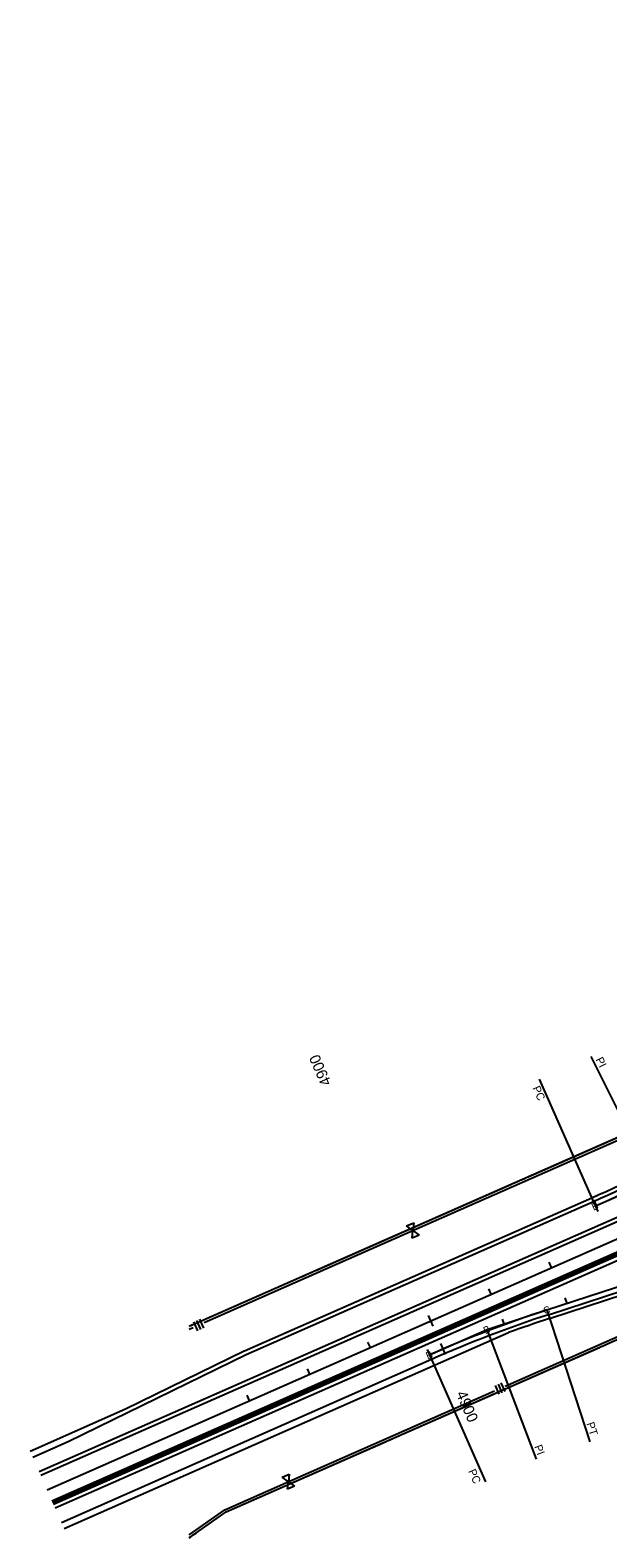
# Model space of a CAD drawing. Extents: x 192699 to 285914, y 194342 to 233219.
# Drawn here: x 235089 to 235965, y 212491 to 214774 of the extents above; entities that cross this region are included whole.
import ezdxf

# ---------------------------------------------------------------- set-up
doc = ezdxf.new("R2010")
doc.units = 0
for name, color, linetype in [('CENT LINE', 7, 'Continuous'), ('CONCRETE', 7, 'Continuous'), ('CURVE DATA', 7, 'Continuous'), ('CURVE LINE', 7, 'Continuous'), ('R-W - CofA', 7, 'Continuous'), ('ROAD', 7, 'Continuous'), ('SHOULDER', 7, 'Continuous'), ('STATIONING1', 7, 'Continuous'), ('STATIONING2', 7, 'Continuous'), ('WRSF', 7, 'Continuous')]:
    doc.layers.add(name, color=color, linetype=linetype)

msp = doc.modelspace()

# ---------------------------------------------------------------- linework, layer by layer
at = {"layer": 'CENT LINE'}
for p, q in [((235115.1, 212563.9), (240071.3, 214746.4)), ((235872.1, 212836.1), (237525.7, 213375.3)), ((235945.6, 212993.6), (235945.7, 212993.6)), ((235694.4, 212768.2), (235694.5, 212768.2))]:
    msp.add_line(p, q, dxfattribs=at)
for centre, start, end in [((235175.9, 214741.5), 293.7671, 299.4752), ((236464.2, 211020.3), 108.0585, 113.7668)]:
    msp.add_arc(centre, 1909.9, start, end, dxfattribs=at)
at = {"layer": 'CONCRETE'}
for p, q in [((235122.3, 212547.4), (237011.2, 213379.2)), ((235123.9, 212543.8), (237013, 213375.6))]:
    msp.add_line(p, q, dxfattribs=at)
at = {"layer": 'CURVE DATA'}
for points in [[(235938.7, 213219.7), (236032.8, 213032)], [(235945.6, 212993.6), (235861, 213185.8)], [(235945.7, 212993.6), (235861, 213185.8)], [(235872.1, 212836.1), (235937.2, 212636.5)], [(235856.6, 212610.4), (235781.6, 212806.6)], [(235694.5, 212768.2), (235779.1, 212576)]]:
    msp.add_lwpolyline(points, dxfattribs=at)
at = {"layer": 'CURVE LINE'}
for p, q in [((235945.6, 212993.6), (236032.8, 213032)), ((235694.4, 212768.2), (235781.6, 212806.6))]:
    msp.add_line(p, q, dxfattribs=at)
msp.add_lwpolyline([(235781.6, 212806.6), (235872.1, 212836.1)], dxfattribs=at)
at = {"layer": 'R-W - CofA'}
for p, q in [((235659.5, 212963.5), (235670.4, 212968.2)), ((235669.1, 212956.4), (235659.5, 212963.5)), ((235670.4, 212968.2), (235669.1, 212956.4)), ((235667.8, 212944.7), (235669.1, 212956.4)), ((235678.7, 212949.4), (235667.8, 212944.7)), ((235669.1, 212956.4), (235678.7, 212949.4)), ((235336.7, 212818.3), (235342.8, 212804.5)), ((235341.3, 212820.4), (235347.4, 212806.5)), ((235345.9, 212822.4), (235352, 212808.6)), ((235793.7, 212722), (235799.6, 212708.6)), ((235798.1, 212724), (235804, 212710.6)), ((235802.6, 212726), (235808.5, 212712.6)), ((235471.2, 212582.9), (235481.7, 212587.6)), ((235480.5, 212576.1), (235471.2, 212582.9)), ((235479.2, 212564.7), (235480.5, 212576.1)), ((235481.7, 212587.6), (235480.5, 212576.1)), ((235480.5, 212576.1), (235489.8, 212569.3)), ((235489.8, 212569.3), (235479.2, 212564.7))]:
    msp.add_line(p, q, dxfattribs=at)
for points in [[(235330.3, 212811.7), (236148, 213171.8)], [(235674.5, 212958.8), (235991, 213098.2)], [(235843.8, 213037.8), (235989.3, 213101.9)], [(235823.2, 213028.7), (235828.8, 213031.2)], [(235833.5, 213033.2), (235839.1, 213035.7)], [(235672.9, 212962.5), (235818.5, 213026.6)], [(235521.9, 212896), (235672.9, 212962.5)], [(235352.7, 212817.1), (235674.5, 212958.8)], [(235511.6, 212891.5), (235517.2, 212894)], [(235351, 212820.8), (235496.6, 212884.9)], [(235501.3, 212887), (235506.9, 212889.4)], [(235330.3, 212491.1), (235386.1, 212530.3), (236123.3, 212854.9)], [(235809.1, 212720.8), (236121.7, 212858.5)], [(235330.3, 212811.7), (235334.4, 212813.5)], [(235330.3, 212807.3), (235336.1, 212809.8)], [(235810.7, 212717.3), (235952.1, 212779.5)], [(235956.6, 212781.5), (235962.1, 212783.9)], [(235485.8, 212578.4), (235793, 212713.8)], [(235653.2, 212647.9), (235794.6, 212710.2)], [(235633.2, 212639.1), (235638.7, 212641.5)], [(235643.2, 212643.5), (235648.7, 212645.9)], [(235487.3, 212574.9), (235628.7, 212637.1)], [(235330.3, 212495.9), (235384.2, 212533.7), (235485.8, 212578.4)], [(235345.5, 212501.8), (235386.1, 212530.3), (235487.3, 212574.9)], [(235330.3, 212491.1), (235332.5, 212492.6)], [(235336.5, 212495.5), (235341.4, 212498.9)]]:
    msp.add_lwpolyline(points, dxfattribs=at)
at = {"layer": 'ROAD'}
for p, q in [((235103, 212591.4), (240059.2, 214773.9)), ((235127.2, 212536.4), (240083.4, 214719)), ((235874.5, 212829), (237436.3, 213338.2)), ((235416.4, 212768.7), (235942.6, 213000.4)), ((235136.8, 212514.5), (235697.5, 212761.4)), ((235093.3, 212613.3), (235146.7, 212636.8))]:
    msp.add_line(p, q, dxfattribs=at)
msp.add_lwpolyline([(235146.7, 212636.8), (235416.4, 212768.7)], dxfattribs=at)
for centre, start, end in [((235175.9, 214741.5), 293.7671, 299.4752), ((236464.2, 211020.3), 108.0585, 113.7668)]:
    msp.add_arc(centre, 1902.4, start, end, dxfattribs=at)
at = {"layer": 'SHOULDER'}
for p, q in [((235105.4, 212585.9), (240061.7, 214768.4)), ((235124.7, 212541.9), (240081, 214724.5)), ((235876.3, 212823.3), (237438.1, 213332.5)), ((235413.9, 212774.2), (235940.2, 213005.9)), ((235140.9, 212505.3), (235814.1, 212801.8)), ((235234, 212686.2), (235413.7, 212774.1)), ((235089.3, 212622.5), (235234, 212686.2))]:
    msp.add_line(p, q, dxfattribs=at)
for centre, start, end in [((235175.9, 214741.5), 293.7671, 299.4752), ((236464.1, 211020.3), 108.0585, 110.0451)]:
    msp.add_arc(centre, 1896.4, start, end, dxfattribs=at)
at = {"layer": 'STATIONING1'}
for points in [[(235875.2, 212908.5), (235878.8, 212900.2)], [(235783.6, 212868.2), (235787.3, 212859.9)], [(235692.1, 212827.8), (235699.4, 212811.4)], [(235600.6, 212787.5), (235604.2, 212779.3)], [(235509.1, 212747.2), (235512.7, 212739)], [(235417.6, 212706.9), (235421.2, 212698.7)]]:
    msp.add_lwpolyline(points, dxfattribs=at)
at = {"layer": 'STATIONING2'}
for points in [[(235942, 213001.8), (235949.3, 212985.3)], [(235942, 213001.8), (235945.6, 212993.6)], [(235943.1, 213002.3), (235946.7, 212994.1)], [(235899.4, 212854.5), (235902.2, 212845.9)], [(235804.4, 212822.2), (235807.5, 212813.8)], [(235711, 212785.2), (235718.1, 212768.7)], [(235690.8, 212776.5), (235698.1, 212760)], [(235690.8, 212776.5), (235694.4, 212768.2)]]:
    msp.add_lwpolyline(points, dxfattribs=at)
at = {"layer": 'WRSF'}
msp.add_line((235123.1, 212545.6), (237012.2, 213377.5), dxfattribs=at)

# ---------------------------------------------------------------- texts
at = {"layer": 'CURVE DATA'}
for s, height, rotation, p in [('PI', 12, 296.6211, (235945.6, 213215.3)), ('PC', 12, 293.7671, (235850.1, 213172.2)), ('B', 10.8, 23.7671, (235942.8, 212986.4)), ('C', 10.8, 18.0585, (235868.7, 212829.3)), ('B', 10.8, 23.7668, (235778.8, 212799.4)), ('B', 10.8, 23.7668, (235691.7, 212761.1)), ('PT', 12, 288.0585, (235931.9, 212664.2)), ('PI', 12, 290.9127, (235852.8, 212629.4)), ('PC', 12, 293.7668, (235752.7, 212592.1))]:
    msp.add_text(s, height=height, rotation=rotation, dxfattribs=at).set_placement(p)
at = {"layer": 'STATIONING1'}
msp.add_text('4900', height=16.5, rotation=113.7667, dxfattribs=at).set_placement((235546.2, 213179.7))
at = {"layer": 'STATIONING2'}
msp.add_text('4900', height=16.5, rotation=293.1103, dxfattribs=at).set_placement((235734.3, 212709.5))

doc.saveas('drawing.dxf')
